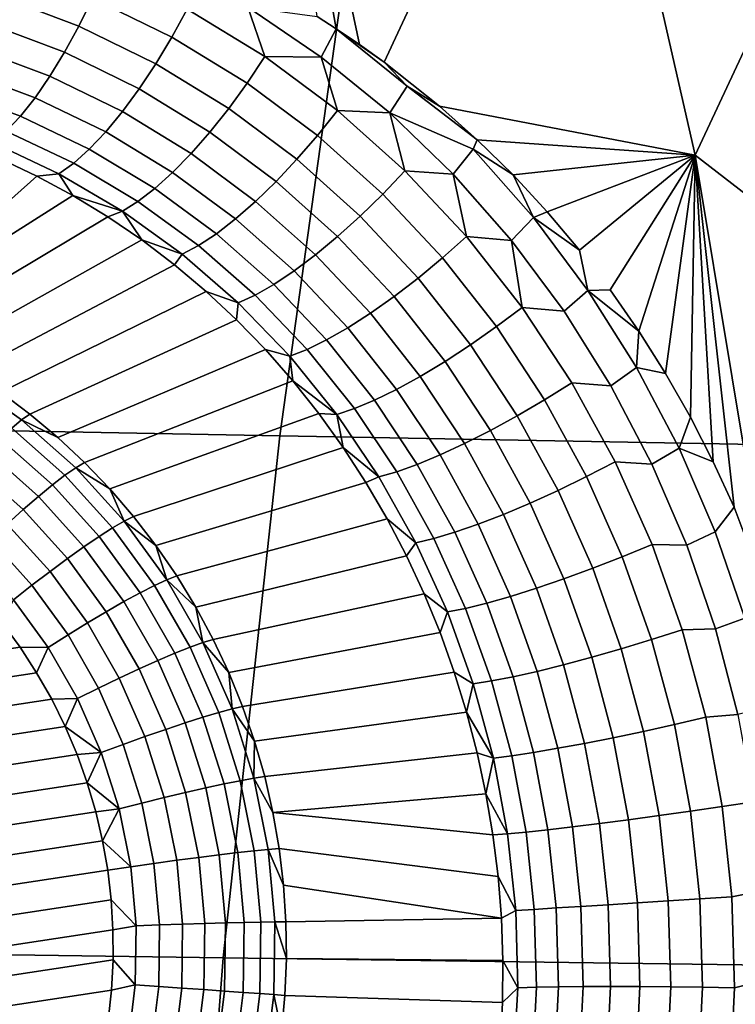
# Model space of a CAD drawing. Header units: metres. Extents: x -240 to 45, y -77 to 27.
# Tile 230 of 656: x -203.202 to -202.318, y 1.89 to 3.107. Entities that reach past the tile are written whole.
import ezdxf

# ---------------------------------------------------------------- set-up
doc = ezdxf.new("R2010")
doc.units = ezdxf.units.M
doc.layers.add('solid_102011X2', color=7, linetype='CONTINUOUS')

msp = doc.modelspace()

# ---------------------------------------------------------------- linework, layer by layer
at = {"layer": 'solid_102011X2'}
for points in [[(-202.782471, 3.076248, 268.937195), (-202.931091, 3.776326, 268.971222), (-202.51123, 3.571074, 268.800934), (-202.752014, 3.054378, 268.925812)], [(-202.811111, 3.095634, 268.947815), (-202.834656, 3.11075, 268.956482), (-202.931091, 3.776326, 268.971222)], [(-202.782471, 3.076248, 268.937195), (-202.811111, 3.095634, 268.947815), (-202.931091, 3.776326, 268.971222)], [(-202.683578, 3.000077, 268.899994), (-202.752014, 3.054378, 268.925812), (-202.51123, 3.571074, 268.800934), (-202.36731, 2.939561, 268.76474)], [(-202.36731, 2.939561, 268.76474), (-202.51123, 3.571074, 268.800934), (-202.147522, 3.409828, 268.631775)], [(-202.36731, 2.939561, 268.76474), (-202.147522, 3.409828, 268.631775), (-201.990646, 2.648225, 268.59259)], [(-202.791519, 3.233463, 324.100494), (-204.359665, 3.27006, 322.50061), (-204.450867, 2.622036, 322.574402), (-202.881073, 2.592692, 324.174042)], [(-201.207489, 3.197414, 325.697235), (-202.791519, 3.233463, 324.100494), (-202.881073, 2.592692, 324.174042), (-201.295349, 2.563785, 325.770569)], [(-203.129364, 3.099111, 269.028961), (-203.229156, 3.136775, 269.06427), (-203.215469, 3.172584, 269.074829), (-203.112473, 3.133685, 269.03894)], [(-203.014221, 3.085489, 269.003296), (-203.112473, 3.133685, 269.03894), (-203.096649, 3.169806, 269.044006), (-202.995239, 3.120129, 269.007812)], [(-203.147049, 3.066693, 269.014221), (-203.24379, 3.103102, 269.049011), (-203.229156, 3.136775, 269.06427), (-203.129364, 3.099111, 269.028961)], [(-203.034164, 3.052423, 268.993805), (-203.129364, 3.099111, 269.028961), (-203.112473, 3.133685, 269.03894), (-203.014221, 3.085489, 269.003296)], [(-202.921341, 3.028633, 268.968384), (-203.014221, 3.085489, 269.003296), (-202.995239, 3.120129, 269.007812), (-202.899384, 3.061528, 268.972443)], [(-202.92038, 3.122407, 268.986725), (-202.899384, 3.061528, 268.972443), (-202.995239, 3.120129, 269.007812)], [(-202.829758, 3.060741, 268.953308), (-202.92038, 3.122407, 268.986725), (-202.834656, 3.11075, 268.956482), (-202.811111, 3.095634, 268.947815)], [(-202.92038, 3.122407, 268.986725), (-202.829758, 3.060741, 268.953308), (-202.899384, 3.061528, 268.972443)], [(-203.165207, 3.036998, 268.994995), (-203.259109, 3.072159, 269.029297), (-203.24379, 3.103102, 269.049011), (-203.147049, 3.066693, 269.014221)], [(-203.054703, 3.02151, 268.979553), (-203.147049, 3.066693, 269.014221), (-203.129364, 3.099111, 269.028961), (-203.034164, 3.052423, 268.993805)], [(-202.745026, 2.991734, 268.921265), (-202.829758, 3.060741, 268.953308), (-202.811111, 3.095634, 268.947815), (-202.723343, 3.024693, 268.915222)], [(-202.782471, 3.076248, 268.937195), (-202.752014, 3.054378, 268.925812), (-202.811111, 3.095634, 268.947815)], [(-202.723343, 3.024693, 268.915222), (-202.811111, 3.095634, 268.947815), (-202.752014, 3.054378, 268.925812)], [(-202.944122, 2.997318, 268.959381), (-203.034164, 3.052423, 268.993805), (-203.014221, 3.085489, 269.003296), (-202.921341, 3.028633, 268.968384)], [(-203.183517, 3.010549, 268.971619), (-203.274841, 3.044488, 269.005493), (-203.259109, 3.072159, 269.029297), (-203.165207, 3.036998, 268.994995)], [(-203.0755, 2.993294, 268.960815), (-203.165207, 3.036998, 268.994995), (-203.147049, 3.066693, 269.014221), (-203.054703, 3.02151, 268.979553)], [(-202.834366, 2.963749, 268.934723), (-202.921341, 3.028633, 268.968384), (-202.899384, 3.061528, 268.972443), (-202.809631, 2.994658, 268.938293)], [(-202.829758, 3.060741, 268.953308), (-202.809631, 2.994658, 268.938293), (-202.899384, 3.061528, 268.972443)], [(-202.829758, 3.060741, 268.953308), (-202.745026, 2.991734, 268.921265), (-202.809631, 2.994658, 268.938293)], [(-202.723343, 3.024693, 268.915222), (-202.752014, 3.054378, 268.925812), (-202.683578, 3.000077, 268.899994)], [(-203.201645, 2.987811, 268.944519), (-203.29071, 3.020576, 268.977966), (-203.274841, 3.044488, 269.005493), (-203.183517, 3.010549, 268.971619)], [(-202.967331, 2.968134, 268.945587), (-203.054703, 3.02151, 268.979553), (-203.034164, 3.052423, 268.993805), (-202.944122, 2.997318, 268.959381)], [(-203.096176, 2.96827, 268.937836), (-203.183517, 3.010549, 268.971619), (-203.165207, 3.036998, 268.994995), (-203.0755, 2.993294, 268.960815)], [(-203.219299, 2.969182, 268.914154), (-203.306442, 3.000843, 268.947266), (-203.29071, 3.020576, 268.977966), (-203.201645, 2.987811, 268.944519)], [(-202.990555, 2.941593, 268.927216), (-203.0755, 2.993294, 268.960815), (-203.054703, 3.02151, 268.979553), (-202.967331, 2.968134, 268.945587)], [(-202.859787, 2.934406, 268.926147), (-202.944122, 2.997318, 268.959381), (-202.921341, 3.028633, 268.968384), (-202.834366, 2.963749, 268.934723)], [(-202.745026, 2.991734, 268.921265), (-202.723343, 3.024693, 268.915222), (-202.6371, 2.958652, 268.882263), (-202.642029, 2.946754, 268.88443)], [(-202.723343, 3.024693, 268.915222), (-202.683578, 3.000077, 268.899994), (-202.6371, 2.958652, 268.882263)], [(-203.116379, 2.946877, 268.911102), (-203.201645, 2.987811, 268.944519), (-203.183517, 3.010549, 268.971619), (-203.096176, 2.96827, 268.937836)], [(-203.013382, 2.918161, 268.904633), (-203.096176, 2.96827, 268.937836), (-203.0755, 2.993294, 268.960815), (-202.990555, 2.941593, 268.927216)], [(-202.885437, 2.907144, 268.91275), (-202.967331, 2.968134, 268.945587), (-202.944122, 2.997318, 268.959381), (-202.859787, 2.934406, 268.926147)], [(-202.753769, 2.891505, 268.90274), (-202.834366, 2.963749, 268.934723), (-202.809631, 2.994658, 268.938293), (-202.72644, 2.920209, 268.905914)], [(-202.745026, 2.991734, 268.921265), (-202.72644, 2.920209, 268.905914), (-202.809631, 2.994658, 268.938293)], [(-202.6371, 2.958652, 268.882263), (-202.683578, 3.000077, 268.899994), (-202.36731, 2.939561, 268.76474)], [(-203.135727, 2.929492, 268.881042), (-203.219299, 2.969182, 268.914154), (-203.201645, 2.987811, 268.944519), (-203.116379, 2.946877, 268.911102)], [(-202.745026, 2.991734, 268.921265), (-202.66655, 2.916001, 268.890991), (-202.72644, 2.920209, 268.905914)], [(-202.642029, 2.946754, 268.88443), (-202.66655, 2.916001, 268.890991), (-202.745026, 2.991734, 268.921265)], [(-203.153915, 2.91642, 268.848206), (-203.23616, 2.95499, 268.881073), (-203.219299, 2.969182, 268.914154), (-203.135727, 2.929492, 268.881042)], [(-203.035416, 2.898249, 268.878204), (-203.116379, 2.946877, 268.911102), (-203.096176, 2.96827, 268.937836), (-203.013382, 2.918161, 268.904633)], [(-202.910873, 2.882443, 268.894745), (-202.990555, 2.941593, 268.927216), (-202.967331, 2.968134, 268.945587), (-202.885437, 2.907144, 268.91275)], [(-202.781601, 2.864327, 268.894562), (-202.859787, 2.934406, 268.926147), (-202.834366, 2.963749, 268.934723), (-202.753769, 2.891505, 268.90274)], [(-202.642029, 2.946754, 268.88443), (-202.6371, 2.958652, 268.882263), (-202.592667, 2.915098, 268.865173)], [(-202.592667, 2.915098, 268.865173), (-202.6371, 2.958652, 268.882263), (-202.36731, 2.939561, 268.76474)], [(-203.23616, 2.95499, 268.881073), (-203.153915, 2.91642, 268.848206), (-203.181107, 2.913436, 268.817902), (-203.226379, 2.934826, 268.836182)], [(-203.056259, 2.882208, 268.848389), (-203.135727, 2.929492, 268.881042), (-203.116379, 2.946877, 268.911102), (-203.035416, 2.898249, 268.878204)], [(-202.642029, 2.946754, 268.88443), (-202.56749, 2.862435, 268.855804), (-202.59465, 2.834141, 268.862885), (-202.66655, 2.916001, 268.890991)], [(-202.642029, 2.946754, 268.88443), (-202.592667, 2.915098, 268.865173), (-202.56749, 2.862435, 268.855804)], [(-203.181107, 2.913436, 268.817902), (-203.383057, 2.733734, 268.067566), (-203.424973, 2.749989, 268.074463), (-203.226379, 2.934826, 268.836182)], [(-202.935623, 2.860735, 268.872467), (-203.013382, 2.918161, 268.904633), (-202.990555, 2.941593, 268.927216), (-202.910873, 2.882443, 268.894745)], [(-202.809464, 2.839154, 268.881531), (-202.885437, 2.907144, 268.91275), (-202.859787, 2.934406, 268.926147), (-202.781601, 2.864327, 268.894562)], [(-202.55043, 2.869597, 268.848877), (-202.592667, 2.915098, 268.865173), (-202.36731, 2.939561, 268.76474)], [(-202.510376, 2.822178, 268.833344), (-202.55043, 2.869597, 268.848877), (-202.36731, 2.939561, 268.76474)], [(-202.500076, 2.772355, 268.829681), (-202.510376, 2.822178, 268.833344), (-202.36731, 2.939561, 268.76474), (-202.472595, 2.773014, 268.818695)], [(-202.437103, 2.722147, 268.804932), (-202.472595, 2.773014, 268.818695), (-202.36731, 2.939561, 268.76474)], [(-202.404007, 2.669746, 268.792114), (-202.437103, 2.722147, 268.804932), (-202.36731, 2.939561, 268.76474)], [(-202.373291, 2.615881, 268.780304), (-202.404007, 2.669746, 268.792114), (-202.36731, 2.939561, 268.76474)], [(-202.345108, 2.560766, 268.769531), (-202.373291, 2.615881, 268.780304), (-202.36731, 2.939561, 268.76474)], [(-202.275848, 2.38922, 268.743927), (-202.36731, 2.939561, 268.76474), (-201.990646, 2.648225, 268.59259), (-202.250366, 2.302304, 268.735107)], [(-202.319443, 2.504485, 268.759888), (-202.345108, 2.560766, 268.769531), (-202.36731, 2.939561, 268.76474)], [(-202.275848, 2.38922, 268.743927), (-202.319443, 2.504485, 268.759888), (-202.36731, 2.939561, 268.76474)], [(-203.075562, 2.870319, 268.815735), (-203.153915, 2.91642, 268.848206), (-203.135727, 2.929492, 268.881042), (-203.056259, 2.882208, 268.848389)], [(-202.679886, 2.812574, 268.872894), (-202.753769, 2.891505, 268.90274), (-202.72644, 2.920209, 268.905914), (-202.650192, 2.838877, 268.875702)], [(-202.66655, 2.916001, 268.890991), (-202.650192, 2.838877, 268.875702), (-202.72644, 2.920209, 268.905914)], [(-203.181107, 2.913436, 268.817902), (-203.13681, 2.889606, 268.799652), (-203.383057, 2.733734, 268.067566)], [(-203.153915, 2.91642, 268.848206), (-203.13681, 2.889606, 268.799652), (-203.181107, 2.913436, 268.817902)], [(-203.075562, 2.870319, 268.815735), (-203.13681, 2.889606, 268.799652), (-203.153915, 2.91642, 268.848206)], [(-202.959274, 2.842403, 268.846283), (-203.035416, 2.898249, 268.878204), (-203.013382, 2.918161, 268.904633), (-202.935623, 2.860735, 268.872467)], [(-202.66655, 2.916001, 268.890991), (-202.59465, 2.834141, 268.862885), (-202.650192, 2.838877, 268.875702)], [(-202.56749, 2.862435, 268.855804), (-202.592667, 2.915098, 268.865173), (-202.55043, 2.869597, 268.848877)], [(-202.9814, 2.827769, 268.81665), (-203.056259, 2.882208, 268.848389), (-203.035416, 2.898249, 268.878204), (-202.959274, 2.842403, 268.846283)], [(-202.836868, 2.816426, 268.863831), (-202.910873, 2.882443, 268.894745), (-202.885437, 2.907144, 268.91275), (-202.809464, 2.839154, 268.881531)], [(-203.093613, 2.863369, 268.781525), (-203.342087, 2.715204, 268.060822), (-203.383057, 2.733734, 268.067566), (-203.13681, 2.889606, 268.799652)], [(-203.075562, 2.870319, 268.815735), (-203.093613, 2.863369, 268.781525), (-203.13681, 2.889606, 268.799652)], [(-202.709915, 2.787732, 268.865082), (-202.781601, 2.864327, 268.894562), (-202.753769, 2.891505, 268.90274), (-202.679886, 2.812574, 268.872894)], [(-203.001617, 2.817088, 268.784149), (-203.075562, 2.870319, 268.815735), (-203.056259, 2.882208, 268.848389), (-202.9814, 2.827769, 268.81665)], [(-202.863327, 2.796544, 268.841797), (-202.935623, 2.860735, 268.872467), (-202.910873, 2.882443, 268.894745), (-202.836868, 2.816426, 268.863831)], [(-203.051651, 2.834824, 268.763641), (-203.30217, 2.694453, 268.054169), (-203.342087, 2.715204, 268.060822), (-203.093613, 2.863369, 268.781525)], [(-203.075562, 2.870319, 268.815735), (-203.051651, 2.834824, 268.763641), (-203.093613, 2.863369, 268.781525)], [(-203.001617, 2.817088, 268.784149), (-203.051651, 2.834824, 268.763641), (-203.075562, 2.870319, 268.815735)], [(-202.888382, 2.779856, 268.815826), (-202.959274, 2.842403, 268.846283), (-202.935623, 2.860735, 268.872467), (-202.863327, 2.796544, 268.841797)], [(-202.739777, 2.764785, 268.852325), (-202.809464, 2.839154, 268.881531), (-202.781601, 2.864327, 268.894562), (-202.709915, 2.787732, 268.865082)], [(-202.56749, 2.862435, 268.855804), (-202.500076, 2.772355, 268.829681), (-202.529633, 2.74675, 268.837219), (-202.59465, 2.834141, 268.862885)], [(-202.56749, 2.862435, 268.855804), (-202.55043, 2.869597, 268.848877), (-202.510376, 2.822178, 268.833344)], [(-202.56749, 2.862435, 268.855804), (-202.510376, 2.822178, 268.833344), (-202.500076, 2.772355, 268.829681)], [(-202.911591, 2.766656, 268.786346), (-202.9814, 2.827769, 268.81665), (-202.959274, 2.842403, 268.846283), (-202.888382, 2.779856, 268.815826)], [(-202.768936, 2.744138, 268.8349), (-202.836868, 2.816426, 268.863831), (-202.809464, 2.839154, 268.881531), (-202.739777, 2.764785, 268.852325)], [(-202.613068, 2.72761, 268.845612), (-202.679886, 2.812574, 268.872894), (-202.650192, 2.838877, 268.875702), (-202.581268, 2.751334, 268.848053)], [(-202.59465, 2.834141, 268.862885), (-202.581268, 2.751334, 268.848053), (-202.650192, 2.838877, 268.875702)], [(-203.011078, 2.804023, 268.746063), (-203.263412, 2.671542, 268.047699), (-203.30217, 2.694453, 268.054169), (-203.051651, 2.834824, 268.763641)], [(-203.001617, 2.817088, 268.784149), (-203.011078, 2.804023, 268.746063), (-203.051651, 2.834824, 268.763641)], [(-202.932526, 2.757175, 268.753906), (-203.001617, 2.817088, 268.784149), (-202.9814, 2.827769, 268.81665), (-202.911591, 2.766656, 268.786346)], [(-202.59465, 2.834141, 268.862885), (-202.529633, 2.74675, 268.837219), (-202.581268, 2.751334, 268.848053)], [(-203.001617, 2.817088, 268.784149), (-202.932526, 2.757175, 268.753906), (-202.971985, 2.771099, 268.728912), (-203.011078, 2.804023, 268.746063)], [(-202.79689, 2.726152, 268.81308), (-202.863327, 2.796544, 268.841797), (-202.836868, 2.816426, 268.863831), (-202.768936, 2.744138, 268.8349)], [(-202.645081, 2.705249, 268.838074), (-202.709915, 2.787732, 268.865082), (-202.679886, 2.812574, 268.872894), (-202.613068, 2.72761, 268.845612)], [(-202.971985, 2.771099, 268.728912), (-203.225952, 2.646537, 268.041382), (-203.263412, 2.671542, 268.047699), (-203.011078, 2.804023, 268.746063)], [(-202.823135, 2.711144, 268.787262), (-202.888382, 2.779856, 268.815826), (-202.863327, 2.796544, 268.841797), (-202.79689, 2.726152, 268.81308)], [(-202.676697, 2.684645, 268.825592), (-202.739777, 2.764785, 268.852325), (-202.709915, 2.787732, 268.865082), (-202.645081, 2.705249, 268.838074)], [(-202.847229, 2.699378, 268.757904), (-202.911591, 2.766656, 268.786346), (-202.888382, 2.779856, 268.815826), (-202.823135, 2.711144, 268.787262)], [(-202.934509, 2.736123, 268.71228), (-203.189896, 2.619513, 268.035278), (-203.225952, 2.646537, 268.041382), (-202.971985, 2.771099, 268.728912)], [(-202.932526, 2.757175, 268.753906), (-202.934509, 2.736123, 268.71228), (-202.971985, 2.771099, 268.728912)], [(-202.868729, 2.691059, 268.725494), (-202.932526, 2.757175, 268.753906), (-202.911591, 2.766656, 268.786346), (-202.847229, 2.699378, 268.757904)], [(-202.707397, 2.66616, 268.80838), (-202.768936, 2.744138, 268.8349), (-202.739777, 2.764785, 268.852325), (-202.676697, 2.684645, 268.825592)], [(-202.500076, 2.772355, 268.829681), (-202.439987, 2.677172, 268.806396), (-202.47171, 2.654466, 268.814362), (-202.529633, 2.74675, 268.837219)], [(-202.500076, 2.772355, 268.829681), (-202.472595, 2.773014, 268.818695), (-202.437103, 2.722147, 268.804932)], [(-202.500076, 2.772355, 268.829681), (-202.437103, 2.722147, 268.804932), (-202.439987, 2.677172, 268.806396)], [(-202.932526, 2.757175, 268.753906), (-202.868729, 2.691059, 268.725494), (-202.898743, 2.699245, 268.69632), (-202.934509, 2.736123, 268.71228)], [(-202.553604, 2.637305, 268.821228), (-202.613068, 2.72761, 268.845612), (-202.581268, 2.751334, 268.848053), (-202.519897, 2.658298, 268.823364)], [(-202.47171, 2.654466, 268.814362), (-202.519897, 2.658298, 268.823364), (-202.581268, 2.751334, 268.848053), (-202.529633, 2.74675, 268.837219)], [(-202.736649, 2.650118, 268.786743), (-202.79689, 2.726152, 268.81308), (-202.768936, 2.744138, 268.8349), (-202.707397, 2.66616, 268.80838)], [(-202.898743, 2.699245, 268.69632), (-203.155319, 2.590549, 268.029388), (-203.189896, 2.619513, 268.035278), (-202.934509, 2.736123, 268.71228)], [(-202.763901, 2.636801, 268.761047), (-202.823135, 2.711144, 268.787262), (-202.79689, 2.726152, 268.81308), (-202.736649, 2.650118, 268.786743)], [(-202.587326, 2.617552, 268.813965), (-202.645081, 2.705249, 268.838074), (-202.613068, 2.72761, 268.845612), (-202.553604, 2.637305, 268.821228)], [(-202.439987, 2.677172, 268.806396), (-202.437103, 2.722147, 268.804932), (-202.404007, 2.669746, 268.792114)], [(-202.788696, 2.626443, 268.73175), (-202.847229, 2.699378, 268.757904), (-202.823135, 2.711144, 268.787262), (-202.763901, 2.636801, 268.761047)], [(-202.620499, 2.599384, 268.801697), (-202.676697, 2.684645, 268.825592), (-202.645081, 2.705249, 268.838074), (-202.587326, 2.617552, 268.813965)], [(-202.864777, 2.66055, 268.681), (-203.12236, 2.559728, 268.023743), (-203.155319, 2.590549, 268.029388), (-202.898743, 2.699245, 268.69632)], [(-202.868729, 2.691059, 268.725494), (-202.864777, 2.66055, 268.681), (-202.898743, 2.699245, 268.69632)], [(-202.810608, 2.619226, 268.699371), (-202.868729, 2.691059, 268.725494), (-202.847229, 2.699378, 268.757904), (-202.788696, 2.626443, 268.73175)], [(-202.810608, 2.619226, 268.699371), (-202.864777, 2.66055, 268.681), (-202.868729, 2.691059, 268.725494)], [(-202.652542, 2.583121, 268.784668), (-202.707397, 2.66616, 268.80838), (-202.676697, 2.684645, 268.825592), (-202.620499, 2.599384, 268.801697)], [(-202.439987, 2.677172, 268.806396), (-202.387482, 2.577513, 268.786194), (-202.421082, 2.557892, 268.794556), (-202.47171, 2.654466, 268.814362)], [(-202.387482, 2.577513, 268.786194), (-202.439987, 2.677172, 268.806396), (-202.404007, 2.669746, 268.792114), (-202.373291, 2.615881, 268.780304)], [(-202.682861, 2.569049, 268.763153), (-202.736649, 2.650118, 268.786743), (-202.707397, 2.66616, 268.80838), (-202.652542, 2.583121, 268.784668)], [(-203.27272, 2.66379, 268.021271), (-203.200027, 2.612353, 268.009003), (-203.21228, 2.602104, 267.984711), (-203.283798, 2.652709, 267.996765)], [(-203.200027, 2.612353, 268.009003), (-203.27272, 2.66379, 268.021271), (-203.225952, 2.646537, 268.041382), (-203.189896, 2.619513, 268.035278)], [(-202.832687, 2.620183, 268.666534), (-203.09111, 2.527143, 268.018341), (-203.12236, 2.559728, 268.023743), (-202.864777, 2.66055, 268.681)], [(-202.810608, 2.619226, 268.699371), (-202.832687, 2.620183, 268.666534), (-202.864777, 2.66055, 268.681)], [(-202.501678, 2.54234, 268.800049), (-202.553604, 2.637305, 268.821228), (-202.519897, 2.658298, 268.823364), (-202.466354, 2.560468, 268.80191)], [(-202.421082, 2.557892, 268.794556), (-202.466354, 2.560468, 268.80191), (-202.519897, 2.658298, 268.823364), (-202.47171, 2.654466, 268.814362)], [(-202.710968, 2.557415, 268.737549), (-202.763901, 2.636801, 268.761047), (-202.736649, 2.650118, 268.786743), (-202.682861, 2.569049, 268.763153)], [(-202.736328, 2.548423, 268.708282), (-202.788696, 2.626443, 268.73175), (-202.763901, 2.636801, 268.761047), (-202.710968, 2.557415, 268.737549)], [(-202.536911, 2.525298, 268.79303), (-202.587326, 2.617552, 268.813965), (-202.553604, 2.637305, 268.821228), (-202.501678, 2.54234, 268.800049)], [(-202.881073, 2.592692, 324.174042), (-204.450867, 2.622036, 322.574402), (-204.521957, 1.969937, 322.631897), (-202.950867, 1.947891, 324.231354)], [(-203.200027, 2.612353, 268.009003), (-203.189896, 2.619513, 268.035278), (-203.155319, 2.590549, 268.029388)], [(-202.802551, 2.578243, 268.652893), (-203.06163, 2.492887, 268.013184), (-203.09111, 2.527143, 268.018341), (-202.832687, 2.620183, 268.666534)], [(-202.810608, 2.619226, 268.699371), (-202.802551, 2.578243, 268.652893), (-202.832687, 2.620183, 268.666534)], [(-202.75853, 2.542232, 268.675903), (-202.810608, 2.619226, 268.699371), (-202.788696, 2.626443, 268.73175), (-202.736328, 2.548423, 268.708282)], [(-202.75853, 2.542232, 268.675903), (-202.802551, 2.578243, 268.652893), (-202.810608, 2.619226, 268.699371)], [(-202.571411, 2.509642, 268.780975), (-202.620499, 2.599384, 268.801697), (-202.587326, 2.617552, 268.813965), (-202.536911, 2.525298, 268.79303)], [(-202.387482, 2.577513, 268.786194), (-202.373291, 2.615881, 268.780304), (-202.345108, 2.560766, 268.769531)], [(-203.200027, 2.612353, 268.009003), (-203.13327, 2.553248, 267.997589), (-203.146606, 2.543955, 267.97348), (-203.21228, 2.602104, 267.984711)], [(-203.13327, 2.553248, 267.997589), (-203.200027, 2.612353, 268.009003), (-203.155319, 2.590549, 268.029388), (-203.12236, 2.559728, 268.023743)], [(-203.21228, 2.602104, 267.984711), (-203.146606, 2.543955, 267.97348), (-203.162079, 2.532053, 267.951904), (-203.226379, 2.588989, 267.962891)], [(-201.295349, 2.563785, 325.770569), (-202.881073, 2.592692, 324.174042), (-202.950867, 1.947891, 324.231354), (-201.363831, 1.926173, 325.827728)], [(-202.604584, 2.495646, 268.764099), (-202.652542, 2.583121, 268.784668), (-202.620499, 2.599384, 268.801697), (-202.571411, 2.509642, 268.780975)], [(-203.226379, 2.588989, 267.962891), (-203.162079, 2.532053, 267.951904), (-203.179352, 2.517793, 267.933319), (-203.242035, 2.573285, 267.944061)], [(-202.635834, 2.483556, 268.742706), (-202.682861, 2.569049, 268.763153), (-202.652542, 2.583121, 268.784668), (-202.604584, 2.495646, 268.764099)], [(-203.242035, 2.573285, 267.944061), (-203.179352, 2.517793, 267.933319), (-203.198074, 2.501477, 267.918182), (-203.258896, 2.555325, 267.928589)], [(-202.774429, 2.534883, 268.640198), (-203.034042, 2.457063, 268.008301), (-203.06163, 2.492887, 268.013184), (-202.802551, 2.578243, 268.652893)], [(-202.75853, 2.542232, 268.675903), (-202.774429, 2.534883, 268.640198), (-202.802551, 2.578243, 268.652893)], [(-202.664612, 2.473584, 268.717163), (-202.710968, 2.557415, 268.737549), (-202.682861, 2.569049, 268.763153), (-202.635834, 2.483556, 268.742706)], [(-202.387482, 2.577513, 268.786194), (-202.342758, 2.473986, 268.769318), (-202.37796, 2.457613, 268.777985), (-202.421082, 2.557892, 268.794556)], [(-202.342758, 2.473986, 268.769318), (-202.387482, 2.577513, 268.786194), (-202.345108, 2.560766, 268.769531), (-202.319443, 2.504485, 268.759888)], [(-203.258896, 2.555325, 267.928589), (-203.198074, 2.501477, 267.918182), (-203.21785, 2.483449, 267.906738), (-203.276611, 2.535488, 267.916809)], [(-203.13327, 2.553248, 267.997589), (-203.12236, 2.559728, 268.023743), (-203.09111, 2.527143, 268.018341)], [(-202.69043, 2.465906, 268.687897), (-202.736328, 2.548423, 268.708282), (-202.710968, 2.557415, 268.737549), (-202.664612, 2.473584, 268.717163)], [(-202.45755, 2.443362, 268.78241), (-202.501678, 2.54234, 268.800049), (-202.466354, 2.560468, 268.80191), (-202.420837, 2.458511, 268.784058)], [(-202.37796, 2.457613, 268.777985), (-202.420837, 2.458511, 268.784058), (-202.466354, 2.560468, 268.80191), (-202.421082, 2.557892, 268.794556)], [(-203.146606, 2.543955, 267.97348), (-203.08754, 2.478945, 267.963196), (-203.104248, 2.468398, 267.941833), (-203.162079, 2.532053, 267.951904)], [(-203.13327, 2.553248, 267.997589), (-203.073227, 2.487168, 267.987152), (-203.08754, 2.478945, 267.963196), (-203.146606, 2.543955, 267.97348)], [(-203.13327, 2.553248, 267.997589), (-203.09111, 2.527143, 268.018341), (-203.073227, 2.487168, 267.987152)], [(-202.71283, 2.460656, 268.655487), (-202.75853, 2.542232, 268.675903), (-202.736328, 2.548423, 268.708282), (-202.69043, 2.465906, 268.687897)], [(-203.162079, 2.532053, 267.951904), (-203.104248, 2.468398, 267.941833), (-203.122986, 2.455752, 267.923523), (-203.179352, 2.517793, 267.933319)], [(-202.748352, 2.490204, 268.628479), (-203.008408, 2.419774, 268.003754), (-203.034042, 2.457063, 268.008301), (-202.774429, 2.534883, 268.640198)], [(-202.75853, 2.542232, 268.675903), (-202.71283, 2.460656, 268.655487), (-202.748352, 2.490204, 268.628479), (-202.774429, 2.534883, 268.640198)], [(-202.494049, 2.429121, 268.775604), (-202.536911, 2.525298, 268.79303), (-202.501678, 2.54234, 268.800049), (-202.45755, 2.443362, 268.78241)], [(-203.073227, 2.487168, 267.987152), (-203.09111, 2.527143, 268.018341), (-203.06163, 2.492887, 268.013184)], [(-202.529648, 2.416036, 268.763702), (-202.571411, 2.509642, 268.780975), (-202.536911, 2.525298, 268.79303), (-202.494049, 2.429121, 268.775604)], [(-203.179352, 2.517793, 267.933319), (-203.122986, 2.455752, 267.923523), (-203.143372, 2.441274, 267.908661), (-203.198074, 2.501477, 267.918182)], [(-202.563766, 2.404339, 268.746948), (-202.604584, 2.495646, 268.764099), (-202.571411, 2.509642, 268.780975), (-202.529648, 2.416036, 268.763702)], [(-203.198074, 2.501477, 267.918182), (-203.143372, 2.441274, 267.908661), (-203.164978, 2.425269, 267.897552), (-203.21785, 2.483449, 267.906738)], [(-202.595764, 2.394234, 268.725647), (-202.635834, 2.483556, 268.742706), (-202.604584, 2.495646, 268.764099), (-202.563766, 2.404339, 268.746948)], [(-202.305954, 2.367215, 268.755951), (-202.342758, 2.473986, 268.769318), (-202.319443, 2.504485, 268.759888), (-202.275848, 2.38922, 268.743927)], [(-203.21785, 2.483449, 267.906738), (-203.164978, 2.425269, 267.897552), (-203.187347, 2.408078, 267.890442), (-203.238235, 2.464092, 267.899292)], [(-203.073227, 2.487168, 267.987152), (-203.020615, 2.414888, 267.977814), (-203.035767, 2.407834, 267.95401), (-203.08754, 2.478945, 267.963196)], [(-203.073227, 2.487168, 267.987152), (-203.06163, 2.492887, 268.013184), (-203.034042, 2.457063, 268.008301)], [(-203.073227, 2.487168, 267.987152), (-203.034042, 2.457063, 268.008301), (-203.020615, 2.414888, 267.977814)], [(-202.72438, 2.444341, 268.617828), (-202.984818, 2.381131, 267.999481), (-203.008408, 2.419774, 268.003754), (-202.748352, 2.490204, 268.628479)], [(-202.71283, 2.460656, 268.655487), (-202.72438, 2.444341, 268.617828), (-202.748352, 2.490204, 268.628479)], [(-202.625122, 2.385899, 268.700165), (-202.664612, 2.473584, 268.717163), (-202.635834, 2.483556, 268.742706), (-202.595764, 2.394234, 268.725647)], [(-203.08754, 2.478945, 267.963196), (-203.035767, 2.407834, 267.95401), (-203.053558, 2.398771, 267.932831), (-203.104248, 2.468398, 267.941833)], [(-202.651291, 2.37948, 268.670929), (-202.69043, 2.465906, 268.687897), (-202.664612, 2.473584, 268.717163), (-202.625122, 2.385899, 268.700165)], [(-202.342758, 2.473986, 268.769318), (-202.305954, 2.367215, 268.755951), (-202.342453, 2.354225, 268.764893), (-202.37796, 2.457613, 268.777985)], [(-203.238235, 2.464092, 267.899292), (-203.187347, 2.408078, 267.890442), (-203.209991, 2.390062, 267.887451), (-203.258835, 2.443816, 267.895966)], [(-203.104248, 2.468398, 267.941833), (-203.053558, 2.398771, 267.932831), (-203.073578, 2.387891, 267.914764), (-203.122986, 2.455752, 267.923523)], [(-202.71283, 2.460656, 268.655487), (-202.673813, 2.37509, 268.638458), (-202.702545, 2.397398, 268.608246), (-202.72438, 2.444341, 268.617828)], [(-202.673813, 2.37509, 268.638458), (-202.71283, 2.460656, 268.655487), (-202.69043, 2.465906, 268.687897), (-202.651291, 2.37948, 268.670929)], [(-202.421341, 2.341027, 268.768524), (-202.45755, 2.443362, 268.78241), (-202.420837, 2.458511, 268.784058), (-202.383499, 2.353102, 268.769958)], [(-202.342453, 2.354225, 268.764893), (-202.383499, 2.353102, 268.769958), (-202.420837, 2.458511, 268.784058), (-202.37796, 2.457613, 268.777985)], [(-203.122986, 2.455752, 267.923523), (-203.073578, 2.387891, 267.914764), (-203.095444, 2.375422, 267.900177), (-203.143372, 2.441274, 267.908661)], [(-203.020615, 2.414888, 267.977814), (-203.034042, 2.457063, 268.008301), (-203.008408, 2.419774, 268.003754)], [(-203.143372, 2.441274, 267.908661), (-203.095444, 2.375422, 267.900177), (-203.118652, 2.361631, 267.889343), (-203.164978, 2.425269, 267.897552)], [(-202.702545, 2.397398, 268.608246), (-202.963318, 2.341247, 267.995514), (-202.984818, 2.381131, 267.999481), (-202.72438, 2.444341, 268.617828)], [(-202.458862, 2.329659, 268.761871), (-202.494049, 2.429121, 268.775604), (-202.45755, 2.443362, 268.78241), (-202.421341, 2.341027, 268.768524)], [(-203.164978, 2.425269, 267.897552), (-203.118652, 2.361631, 267.889343), (-203.142746, 2.346807, 267.882538), (-203.187347, 2.408078, 267.890442)], [(-202.495377, 2.319196, 268.750122), (-202.529648, 2.416036, 268.763702), (-202.494049, 2.429121, 268.775604), (-202.458862, 2.329659, 268.761871)], [(-203.020615, 2.414888, 267.977814), (-202.976044, 2.337255, 267.969696), (-202.991913, 2.331458, 267.946014), (-203.035767, 2.407834, 267.95401)], [(-203.020615, 2.414888, 267.977814), (-203.008408, 2.419774, 268.003754), (-202.984818, 2.381131, 267.999481)], [(-203.020615, 2.414888, 267.977814), (-202.984818, 2.381131, 267.999481), (-202.976044, 2.337255, 267.969696)], [(-202.530243, 2.309822, 268.73349), (-202.563766, 2.404339, 268.746948), (-202.529648, 2.416036, 268.763702), (-202.495377, 2.319196, 268.750122)], [(-203.187347, 2.408078, 267.890442), (-203.142746, 2.346807, 267.882538), (-203.167191, 2.331265, 267.879883), (-203.209991, 2.390062, 267.887451)], [(-203.053558, 2.398771, 267.932831), (-203.010605, 2.323988, 267.925018), (-203.031738, 2.315003, 267.907135), (-203.073578, 2.387891, 267.914764)], [(-203.035767, 2.407834, 267.95401), (-202.991913, 2.331458, 267.946014), (-203.010605, 2.323988, 267.925018), (-203.053558, 2.398771, 267.932831)], [(-202.682861, 2.349495, 268.599792), (-202.944, 2.300239, 267.991913), (-202.963318, 2.341247, 267.995514), (-202.702545, 2.397398, 268.608246)], [(-202.673813, 2.37509, 268.638458), (-202.682861, 2.349495, 268.599792), (-202.702545, 2.397398, 268.608246)], [(-202.562866, 2.301703, 268.71225), (-202.595764, 2.394234, 268.725647), (-202.563766, 2.404339, 268.746948), (-202.530243, 2.309822, 268.73349)], [(-203.209991, 2.390062, 267.887451), (-203.167191, 2.331265, 267.879883), (-203.201965, 2.331393, 267.883301), (-203.224228, 2.361666, 267.887238)], [(-203.073578, 2.387891, 267.914764), (-203.031738, 2.315003, 267.907135), (-203.054825, 2.304694, 267.892761), (-203.095444, 2.375422, 267.900177)], [(-202.61911, 2.289773, 268.657593), (-202.651291, 2.37948, 268.670929), (-202.625122, 2.385899, 268.700165), (-202.592667, 2.294981, 268.686798)], [(-202.592667, 2.294981, 268.686798), (-202.625122, 2.385899, 268.700165), (-202.595764, 2.394234, 268.725647), (-202.562866, 2.301703, 268.71225)], [(-203.095444, 2.375422, 267.900177), (-203.054825, 2.304694, 267.892761), (-203.079407, 2.293279, 267.882172), (-203.118652, 2.361631, 267.889343)], [(-202.976044, 2.337255, 267.969696), (-202.984818, 2.381131, 267.999481), (-202.963318, 2.341247, 267.995514)], [(-202.673813, 2.37509, 268.638458), (-202.641739, 2.286172, 268.625092), (-202.665359, 2.30074, 268.592499), (-202.682861, 2.349495, 268.599792)], [(-202.641739, 2.286172, 268.625092), (-202.673813, 2.37509, 268.638458), (-202.651291, 2.37948, 268.670929), (-202.61911, 2.289773, 268.657593)], [(-204.319443, 2.195208, 268.059631), (-203.224228, 2.361666, 267.887238), (-203.201965, 2.331393, 267.883301), (-204.332077, 2.159634, 268.061157)], [(-203.118652, 2.361631, 267.889343), (-203.079407, 2.293279, 267.882172), (-203.10495, 2.280999, 267.875641), (-203.142746, 2.346807, 267.882538)], [(-202.305954, 2.367215, 268.755951), (-202.277206, 2.257785, 268.746246), (-202.314713, 2.248286, 268.755402), (-202.342453, 2.354225, 268.764893)], [(-202.665359, 2.30074, 268.592499), (-202.926895, 2.258228, 267.988617), (-202.944, 2.300239, 267.991913), (-202.682861, 2.349495, 268.599792)], [(-202.393219, 2.23596, 268.758514), (-202.421341, 2.341027, 268.768524), (-202.383499, 2.353102, 268.769958), (-202.354492, 2.244884, 268.759796)], [(-202.314713, 2.248286, 268.755402), (-202.354492, 2.244884, 268.759796), (-202.383499, 2.353102, 268.769958), (-202.342453, 2.354225, 268.764893)], [(-203.142746, 2.346807, 267.882538), (-203.10495, 2.280999, 267.875641), (-203.130936, 2.268114, 267.87326), (-203.167191, 2.331265, 267.879883)], [(-202.976044, 2.337255, 267.969696), (-202.940018, 2.255179, 267.96286), (-202.956482, 2.25071, 267.939301), (-202.991913, 2.331458, 267.946014)], [(-202.976044, 2.337255, 267.969696), (-202.963318, 2.341247, 267.995514), (-202.944, 2.300239, 267.991913)], [(-202.976044, 2.337255, 267.969696), (-202.944, 2.300239, 267.991913), (-202.940018, 2.255179, 267.96286)], [(-202.431519, 2.227524, 268.752014), (-202.458862, 2.329659, 268.761871), (-202.421341, 2.341027, 268.768524), (-202.393219, 2.23596, 268.758514)], [(-204.332077, 2.159634, 268.061157), (-203.201965, 2.331393, 267.883301), (-203.181519, 2.29989, 267.879639), (-204.342636, 2.123421, 268.062378)], [(-203.167191, 2.331265, 267.879883), (-203.181519, 2.29989, 267.879639), (-203.201965, 2.331393, 267.883301)], [(-203.167191, 2.331265, 267.879883), (-203.130936, 2.268114, 267.87326), (-203.162888, 2.267181, 267.876221), (-203.181519, 2.29989, 267.879639)], [(-203.010605, 2.323988, 267.925018), (-202.975922, 2.244925, 267.918457), (-202.99791, 2.237945, 267.900726), (-203.031738, 2.315003, 267.907135)], [(-202.991913, 2.331458, 267.946014), (-202.956482, 2.25071, 267.939301), (-202.975922, 2.244925, 267.918457), (-203.010605, 2.323988, 267.925018)], [(-202.468735, 2.219725, 268.740387), (-202.495377, 2.319196, 268.750122), (-202.458862, 2.329659, 268.761871), (-202.431519, 2.227524, 268.752014)], [(-203.031738, 2.315003, 267.907135), (-202.99791, 2.237945, 267.900726), (-203.022018, 2.229919, 267.886536), (-203.054825, 2.304694, 267.892761)], [(-202.504196, 2.212699, 268.723877), (-202.530243, 2.309822, 268.73349), (-202.495377, 2.319196, 268.750122), (-202.468735, 2.219725, 268.740387)], [(-204.342636, 2.123421, 268.062378), (-203.181519, 2.29989, 267.879639), (-203.162888, 2.267181, 267.876221), (-204.351089, 2.086599, 268.063232)], [(-203.054825, 2.304694, 267.892761), (-203.022018, 2.229919, 267.886536), (-203.047699, 2.221016, 267.87619), (-203.079407, 2.293279, 267.882172)], [(-202.940018, 2.255179, 267.96286), (-202.944, 2.300239, 267.991913), (-202.926895, 2.258228, 267.988617)], [(-202.650055, 2.251253, 268.586395), (-202.912064, 2.215336, 267.985687), (-202.926895, 2.258228, 267.988617), (-202.665359, 2.30074, 268.592499)], [(-202.641739, 2.286172, 268.625092), (-202.650055, 2.251253, 268.586395), (-202.665359, 2.30074, 268.592499)], [(-202.567444, 2.201443, 268.677307), (-202.592667, 2.294981, 268.686798), (-202.562866, 2.301703, 268.71225), (-202.537292, 2.206569, 268.702728)], [(-202.537292, 2.206569, 268.702728), (-202.562866, 2.301703, 268.71225), (-202.530243, 2.309822, 268.73349), (-202.504196, 2.212699, 268.723877)], [(-203.079407, 2.293279, 267.882172), (-203.047699, 2.221016, 267.87619), (-203.074417, 2.211425, 267.869873), (-203.10495, 2.280999, 267.875641)], [(-202.616852, 2.194546, 268.615601), (-202.641739, 2.286172, 268.625092), (-202.61911, 2.289773, 268.657593), (-202.594131, 2.197412, 268.648102)], [(-202.594131, 2.197412, 268.648102), (-202.61911, 2.289773, 268.657593), (-202.592667, 2.294981, 268.686798), (-202.567444, 2.201443, 268.677307)], [(-203.10495, 2.280999, 267.875641), (-203.074417, 2.211425, 267.869873), (-203.101624, 2.201348, 267.867706), (-203.130936, 2.268114, 267.87326)], [(-202.616852, 2.194546, 268.615601), (-202.650055, 2.251253, 268.586395), (-202.641739, 2.286172, 268.625092)], [(-204.351089, 2.086599, 268.063232), (-203.162888, 2.267181, 267.876221), (-203.14624, 2.233539, 267.873138), (-204.357391, 2.04947, 268.063751)], [(-203.130936, 2.268114, 267.87326), (-203.14624, 2.233539, 267.873138), (-203.162888, 2.267181, 267.876221)], [(-203.130936, 2.268114, 267.87326), (-203.101624, 2.201348, 267.867706), (-203.14624, 2.233539, 267.873138)], [(-202.940018, 2.255179, 267.96286), (-202.912979, 2.169624, 267.957428), (-202.929886, 2.166539, 267.93396), (-202.956482, 2.25071, 267.939301)], [(-202.940018, 2.255179, 267.96286), (-202.926895, 2.258228, 267.988617), (-202.912064, 2.215336, 267.985687)], [(-202.940018, 2.255179, 267.96286), (-202.912064, 2.215336, 267.985687), (-202.912979, 2.169624, 267.957428)], [(-202.636963, 2.201144, 268.581482), (-202.899551, 2.17169, 267.983124), (-202.912064, 2.215336, 267.985687), (-202.650055, 2.251253, 268.586395)], [(-202.616852, 2.194546, 268.615601), (-202.636963, 2.201144, 268.581482), (-202.650055, 2.251253, 268.586395)], [(-202.975922, 2.244925, 267.918457), (-202.949875, 2.16251, 267.913208), (-202.972534, 2.15762, 267.89563), (-202.99791, 2.237945, 267.900726)], [(-202.956482, 2.25071, 267.939301), (-202.929886, 2.166539, 267.93396), (-202.949875, 2.16251, 267.913208), (-202.975922, 2.244925, 267.918457)], [(-202.354492, 2.244884, 268.759796), (-202.333969, 2.13455, 268.753723), (-202.373291, 2.128837, 268.752563), (-202.393219, 2.23596, 268.758514)], [(-202.314713, 2.248286, 268.755402), (-202.294861, 2.140422, 268.749603), (-202.333969, 2.13455, 268.753723), (-202.354492, 2.244884, 268.759796)], [(-204.357391, 2.04947, 268.063751), (-203.14624, 2.233539, 267.873138), (-203.131561, 2.199003, 267.870331), (-204.361542, 2.012075, 268.063904)], [(-203.101624, 2.201348, 267.867706), (-203.131561, 2.199003, 267.870331), (-203.14624, 2.233539, 267.873138)], [(-203.022018, 2.229919, 267.886536), (-202.997375, 2.151973, 267.881592), (-203.023895, 2.145689, 267.871399), (-203.047699, 2.221016, 267.87619)], [(-202.99791, 2.237945, 267.900726), (-202.972534, 2.15762, 267.89563), (-202.997375, 2.151973, 267.881592), (-203.022018, 2.229919, 267.886536)], [(-202.431519, 2.227524, 268.752014), (-202.412155, 2.123383, 268.746185), (-202.44986, 2.118283, 268.73468), (-202.468735, 2.219725, 268.740387)], [(-202.393219, 2.23596, 268.758514), (-202.373291, 2.128837, 268.752563), (-202.412155, 2.123383, 268.746185), (-202.431519, 2.227524, 268.752014)], [(-203.047699, 2.221016, 267.87619), (-203.023895, 2.145689, 267.871399), (-203.051498, 2.138901, 267.865265), (-203.074417, 2.211425, 267.869873)], [(-202.912979, 2.169624, 267.957428), (-202.912064, 2.215336, 267.985687), (-202.899551, 2.17169, 267.983124)], [(-202.468735, 2.219725, 268.740387), (-202.44986, 2.118283, 268.73468), (-202.485764, 2.113626, 268.718231), (-202.504196, 2.212699, 268.723877)], [(-203.074417, 2.211425, 267.869873), (-203.051498, 2.138901, 267.865265), (-203.079636, 2.131752, 267.863281), (-203.101624, 2.201348, 267.867706)], [(-202.537292, 2.206569, 268.702728), (-202.519211, 2.109496, 268.697144), (-202.549637, 2.105964, 268.671814), (-202.567444, 2.201443, 268.677307)], [(-202.504196, 2.212699, 268.723877), (-202.485764, 2.113626, 268.718231), (-202.519211, 2.109496, 268.697144), (-202.537292, 2.206569, 268.702728)], [(-204.361542, 2.012075, 268.063904), (-203.131561, 2.199003, 267.870331), (-203.118973, 2.163848, 267.867859), (-204.363525, 1.974702, 268.063751)], [(-203.101624, 2.201348, 267.867706), (-203.118973, 2.163848, 267.867859), (-203.131561, 2.199003, 267.870331)], [(-203.101624, 2.201348, 267.867706), (-203.079636, 2.131752, 267.863281), (-203.118973, 2.163848, 267.867859)], [(-202.626114, 2.150539, 268.577789), (-202.889389, 2.127419, 267.980927), (-202.899551, 2.17169, 267.983124), (-202.636963, 2.201144, 268.581482)], [(-202.616852, 2.194546, 268.615601), (-202.626114, 2.150539, 268.577789), (-202.636963, 2.201144, 268.581482)], [(-202.616852, 2.194546, 268.615601), (-202.599319, 2.100932, 268.610168), (-202.626114, 2.150539, 268.577789)], [(-202.594131, 2.197412, 268.648102), (-202.576492, 2.103092, 268.642639), (-202.599319, 2.100932, 268.610168), (-202.616852, 2.194546, 268.615601)], [(-202.567444, 2.201443, 268.677307), (-202.549637, 2.105964, 268.671814), (-202.576492, 2.103092, 268.642639), (-202.594131, 2.197412, 268.648102)], [(-202.929886, 2.166539, 267.93396), (-202.91243, 2.079931, 267.930054), (-202.932785, 2.077708, 267.909363), (-202.949875, 2.16251, 267.913208)], [(-202.912979, 2.169624, 267.957428), (-202.895248, 2.081591, 267.953461), (-202.91243, 2.079931, 267.930054), (-202.929886, 2.166539, 267.93396)], [(-202.912979, 2.169624, 267.957428), (-202.899551, 2.17169, 267.983124), (-202.889389, 2.127419, 267.980927)], [(-202.895248, 2.081591, 267.953461), (-202.912979, 2.169624, 267.957428), (-202.889389, 2.127419, 267.980927), (-202.881607, 2.082651, 267.979095)], [(-204.363525, 1.974702, 268.063751), (-203.118973, 2.163848, 267.867859), (-203.108429, 2.128138, 267.865723), (-204.363388, 1.937411, 268.063232)], [(-203.079636, 2.131752, 267.863281), (-203.108429, 2.128138, 267.865723), (-203.118973, 2.163848, 267.867859)], [(-202.972534, 2.15762, 267.89563), (-202.955887, 2.074968, 267.891876), (-202.981216, 2.07177, 267.87796), (-202.997375, 2.151973, 267.881592)], [(-202.949875, 2.16251, 267.913208), (-202.932785, 2.077708, 267.909363), (-202.955887, 2.074968, 267.891876), (-202.972534, 2.15762, 267.89563)], [(-203.023895, 2.145689, 267.871399), (-203.00827, 2.068181, 267.867889), (-203.036469, 2.064277, 267.861877), (-203.051498, 2.138901, 267.865265)], [(-202.997375, 2.151973, 267.881592), (-202.981216, 2.07177, 267.87796), (-203.00827, 2.068181, 267.867889), (-203.023895, 2.145689, 267.871399)], [(-202.626114, 2.150539, 268.577789), (-202.617508, 2.099534, 268.575348), (-202.889389, 2.127419, 267.980927)], [(-202.599319, 2.100932, 268.610168), (-202.617508, 2.099534, 268.575348), (-202.626114, 2.150539, 268.577789)], [(-203.079636, 2.131752, 267.863281), (-203.100006, 2.092176, 267.863922), (-203.108429, 2.128138, 267.865723)], [(-203.079636, 2.131752, 267.863281), (-203.065216, 2.06014, 267.860046), (-203.100006, 2.092176, 267.863922)], [(-203.051498, 2.138901, 267.865265), (-203.036469, 2.064277, 267.861877), (-203.065216, 2.06014, 267.860046), (-203.079636, 2.131752, 267.863281)], [(-202.361679, 2.020411, 268.750702), (-202.373291, 2.128837, 268.752563), (-202.333969, 2.13455, 268.753723), (-202.322006, 2.022876, 268.75174)], [(-202.322006, 2.022876, 268.75174), (-202.333969, 2.13455, 268.753723), (-202.294861, 2.140422, 268.749603), (-202.282944, 2.030842, 268.747528)], [(-204.363388, 1.937411, 268.063232), (-203.108429, 2.128138, 267.865723), (-203.100006, 2.092176, 267.863922), (-204.36116, 1.900502, 268.062378)], [(-202.889389, 2.127419, 267.980927), (-202.617508, 2.099534, 268.575348), (-202.611145, 2.0482, 268.574097), (-202.881607, 2.082651, 267.979095)], [(-202.475021, 2.013337, 268.716644), (-202.485764, 2.113626, 268.718231), (-202.44986, 2.118283, 268.73468), (-202.438858, 2.0156, 268.733002)], [(-202.438858, 2.0156, 268.733002), (-202.44986, 2.118283, 268.73468), (-202.412155, 2.123383, 268.746185), (-202.400848, 2.017972, 268.744415)], [(-202.400848, 2.017972, 268.744415), (-202.412155, 2.123383, 268.746185), (-202.373291, 2.128837, 268.752563), (-202.361679, 2.020411, 268.750702)], [(-202.566345, 2.007588, 268.641235), (-202.576492, 2.103092, 268.642639), (-202.549637, 2.105964, 268.671814), (-202.539337, 2.009296, 268.670349)], [(-202.539337, 2.009296, 268.670349), (-202.549637, 2.105964, 268.671814), (-202.519211, 2.109496, 268.697144), (-202.508713, 2.011223, 268.695618)], [(-202.508713, 2.011223, 268.695618), (-202.519211, 2.109496, 268.697144), (-202.485764, 2.113626, 268.718231), (-202.475021, 2.013337, 268.716644)], [(-202.599319, 2.100932, 268.610168), (-202.589279, 2.00613, 268.608795), (-202.611145, 2.0482, 268.574097), (-202.617508, 2.099534, 268.575348)], [(-202.589279, 2.00613, 268.608795), (-202.599319, 2.100932, 268.610168), (-202.576492, 2.103092, 268.642639), (-202.566345, 2.007588, 268.641235)], [(-204.356842, 1.863905, 268.061218), (-204.36116, 1.900502, 268.062378), (-203.100006, 2.092176, 267.863922), (-203.093658, 2.055893, 267.862427)], [(-203.065216, 2.06014, 267.860046), (-203.093658, 2.055893, 267.862427), (-203.100006, 2.092176, 267.863922)], [(-202.904343, 1.991901, 267.927582), (-202.91243, 2.079931, 267.930054), (-202.895248, 2.081591, 267.953461), (-202.887024, 1.992113, 267.950958)], [(-202.895248, 2.081591, 267.953461), (-202.881607, 2.082651, 267.979095), (-202.876236, 2.037517, 267.977631)], [(-202.887024, 1.992113, 267.950958), (-202.895248, 2.081591, 267.953461), (-202.876236, 2.037517, 267.977631), (-202.873291, 1.992149, 267.976593)], [(-202.60701, 1.996515, 268.574066), (-202.876236, 2.037517, 267.977631), (-202.881607, 2.082651, 267.979095), (-202.611145, 2.0482, 268.574097)], [(-203.001038, 1.9894, 267.865692), (-203.00827, 2.068181, 267.867889), (-202.981216, 2.07177, 267.87796), (-202.973724, 1.99025, 267.875702)], [(-202.973724, 1.99025, 267.875702), (-202.981216, 2.07177, 267.87796), (-202.955887, 2.074968, 267.891876), (-202.948166, 1.99096, 267.889557)], [(-202.948166, 1.99096, 267.889557), (-202.955887, 2.074968, 267.891876), (-202.932785, 2.077708, 267.909363), (-202.924866, 1.991514, 267.906982)], [(-202.924866, 1.991514, 267.906982), (-202.932785, 2.077708, 267.909363), (-202.91243, 2.079931, 267.930054), (-202.904343, 1.991901, 267.927582)], [(-203.065216, 2.06014, 267.860046), (-203.058517, 1.987353, 267.858032), (-203.08934, 2.019296, 267.861237), (-203.093658, 2.055893, 267.862427)], [(-203.058517, 1.987353, 267.858032), (-203.065216, 2.06014, 267.860046), (-203.036469, 2.064277, 267.861877), (-203.029495, 1.988428, 267.859772)], [(-203.029495, 1.988428, 267.859772), (-203.036469, 2.064277, 267.861877), (-203.00827, 2.068181, 267.867889), (-203.001038, 1.9894, 267.865692)], [(-204.35051, 1.827622, 268.059723), (-204.356842, 1.863905, 268.061218), (-203.093658, 2.055893, 267.862427), (-203.08934, 2.019296, 267.861237)], [(-202.589279, 2.00613, 268.608795), (-202.60701, 1.996515, 268.574066), (-202.611145, 2.0482, 268.574097)], [(-202.60701, 1.996515, 268.574066), (-202.873291, 1.992149, 267.976593), (-202.876236, 2.037517, 267.977631)], [(-202.397705, 1.911864, 268.746674), (-202.400848, 2.017972, 268.744415), (-202.361679, 2.020411, 268.750702), (-202.358429, 1.911263, 268.752899)], [(-202.358429, 1.911263, 268.752899), (-202.361679, 2.020411, 268.750702), (-202.322006, 2.022876, 268.75174), (-202.318695, 1.910455, 268.753876)], [(-202.318695, 1.910455, 268.753876), (-202.322006, 2.022876, 268.75174), (-202.282944, 2.030842, 268.747528), (-202.279114, 1.920531, 268.749207)], [(-203.087128, 1.982387, 267.860413), (-204.342072, 1.79166, 268.057922), (-204.35051, 1.827622, 268.059723), (-203.08934, 2.019296, 267.861237)], [(-203.058517, 1.987353, 267.858032), (-203.087128, 1.982387, 267.860413), (-203.08934, 2.019296, 267.861237)], [(-202.586792, 1.910802, 268.611481), (-202.589279, 2.00613, 268.608795), (-202.566345, 2.007588, 268.641235), (-202.563736, 1.911529, 268.64386)], [(-202.563736, 1.911529, 268.64386), (-202.566345, 2.007588, 268.641235), (-202.539337, 2.009296, 268.670349), (-202.536606, 1.912044, 268.672913)], [(-202.536606, 1.912044, 268.672913), (-202.539337, 2.009296, 268.670349), (-202.508713, 2.011223, 268.695618), (-202.505875, 1.912338, 268.69812)], [(-202.505875, 1.912338, 268.69812), (-202.508713, 2.011223, 268.695618), (-202.475021, 2.013337, 268.716644), (-202.472061, 1.912406, 268.719055)], [(-202.472061, 1.912406, 268.719055), (-202.475021, 2.013337, 268.716644), (-202.438858, 2.0156, 268.733002), (-202.435806, 1.912247, 268.735352)], [(-202.435806, 1.912247, 268.735352), (-202.438858, 2.0156, 268.733002), (-202.400848, 2.017972, 268.744415), (-202.397705, 1.911864, 268.746674)], [(-202.60701, 1.996515, 268.574066), (-202.605164, 1.94457, 268.575256), (-202.872772, 1.94668, 267.975891), (-202.873291, 1.992149, 267.976593)], [(-202.589279, 2.00613, 268.608795), (-202.586792, 1.910802, 268.611481), (-202.605164, 1.94457, 268.575256), (-202.60701, 1.996515, 268.574066)], [(-203.058517, 1.987353, 267.858032), (-203.059647, 1.914244, 267.857239), (-203.086975, 1.945096, 267.859894), (-203.087128, 1.982387, 267.860413)], [(-203.029495, 1.988428, 267.859772), (-203.03067, 1.912243, 267.858948), (-203.059647, 1.914244, 267.857239), (-203.058517, 1.987353, 267.858032)], [(-203.001038, 1.9894, 267.865692), (-203.002243, 1.910271, 267.864838), (-203.03067, 1.912243, 267.858948), (-203.029495, 1.988428, 267.859772)], [(-202.973724, 1.99025, 267.875702), (-202.974991, 1.90837, 267.874817), (-203.002243, 1.910271, 267.864838), (-203.001038, 1.9894, 267.865692)], [(-202.948166, 1.99096, 267.889557), (-202.949448, 1.90658, 267.888641), (-202.974991, 1.90837, 267.874817), (-202.973724, 1.99025, 267.875702)], [(-202.924866, 1.991514, 267.906982), (-202.926193, 1.904939, 267.906036), (-202.949448, 1.90658, 267.888641), (-202.948166, 1.99096, 267.889557)], [(-202.904343, 1.991901, 267.927582), (-202.905701, 1.903482, 267.926636), (-202.926193, 1.904939, 267.906036), (-202.924866, 1.991514, 267.906982)], [(-202.887024, 1.992113, 267.950958), (-202.888397, 1.902239, 267.950012), (-202.905701, 1.903482, 267.926636), (-202.904343, 1.991901, 267.927582)], [(-202.888397, 1.902239, 267.950012), (-202.887024, 1.992113, 267.950958), (-202.872772, 1.94668, 267.975891), (-202.87468, 1.901244, 267.975616)], [(-202.887024, 1.992113, 267.950958), (-202.873291, 1.992149, 267.976593), (-202.872772, 1.94668, 267.975891)], [(-203.086975, 1.945096, 267.859894), (-204.331543, 1.75595, 268.055756), (-204.342072, 1.79166, 268.057922), (-203.087128, 1.982387, 267.860413)], [(-202.950867, 1.947891, 324.231354), (-204.521957, 1.969937, 322.631897), (-204.5728, 1.314775, 322.673035), (-203.000778, 1.300062, 324.272339)], [(-201.363831, 1.926173, 325.827728), (-202.950867, 1.947891, 324.231354), (-203.000778, 1.300062, 324.272339), (-201.412796, 1.285566, 325.868591)], [(-202.605164, 1.94457, 268.575256), (-202.605591, 1.892497, 268.577667), (-202.87468, 1.901244, 267.975616), (-202.872772, 1.94668, 267.975891)], [(-203.088974, 1.907723, 267.859711), (-204.318939, 1.720795, 268.053284), (-204.331543, 1.75595, 268.055756), (-203.086975, 1.945096, 267.859894)], [(-203.059647, 1.914244, 267.857239), (-203.088974, 1.907723, 267.859711), (-203.086975, 1.945096, 267.859894)], [(-202.586792, 1.910802, 268.611481), (-202.605591, 1.892497, 268.577667), (-202.605164, 1.94457, 268.575256)], [(-203.059647, 1.914244, 267.857239), (-203.068558, 1.841669, 267.857697), (-203.093124, 1.870328, 267.859894), (-203.088974, 1.907723, 267.859711)], [(-203.03067, 1.912243, 267.858948), (-203.039963, 1.836615, 267.859436), (-203.068558, 1.841669, 267.857697), (-203.059647, 1.914244, 267.857239)], [(-203.002243, 1.910271, 267.864838), (-203.011902, 1.831721, 267.865356), (-203.039963, 1.836615, 267.859436), (-203.03067, 1.912243, 267.858948)], [(-202.974991, 1.90837, 267.874817), (-202.98497, 1.827089, 267.875336), (-203.011902, 1.831721, 267.865356), (-203.002243, 1.910271, 267.864838)], [(-202.586792, 1.910802, 268.611481), (-202.591934, 1.815738, 268.618134), (-202.608322, 1.840413, 268.581299), (-202.605591, 1.892497, 268.577667)], [(-202.591934, 1.815738, 268.618134), (-202.586792, 1.910802, 268.611481), (-202.563736, 1.911529, 268.64386), (-202.568756, 1.815678, 268.650452)], [(-202.568756, 1.815678, 268.650452), (-202.563736, 1.911529, 268.64386), (-202.536606, 1.912044, 268.672913), (-202.541534, 1.81495, 268.679413)], [(-202.541534, 1.81495, 268.679413), (-202.536606, 1.912044, 268.672913), (-202.505875, 1.912338, 268.69812), (-202.510773, 1.813567, 268.704559)], [(-202.510773, 1.813567, 268.704559), (-202.505875, 1.912338, 268.69812), (-202.472061, 1.912406, 268.719055), (-202.47699, 1.811553, 268.725433)], [(-202.47699, 1.811553, 268.725433), (-202.472061, 1.912406, 268.719055), (-202.435806, 1.912247, 268.735352), (-202.440781, 1.808943, 268.741638)], [(-202.440781, 1.808943, 268.741638), (-202.435806, 1.912247, 268.735352), (-202.397705, 1.911864, 268.746674), (-202.402802, 1.805784, 268.75293)], [(-202.402802, 1.805784, 268.75293), (-202.397705, 1.911864, 268.746674), (-202.358429, 1.911263, 268.752899), (-202.363693, 1.80213, 268.759125)], [(-202.363693, 1.80213, 268.759125), (-202.358429, 1.911263, 268.752899), (-202.318695, 1.910455, 268.753876), (-202.324158, 1.798047, 268.76004)], [(-202.324158, 1.798047, 268.76004), (-202.318695, 1.910455, 268.753876), (-202.279114, 1.920531, 268.749207), (-202.283508, 1.810174, 268.754608)], [(-203.093124, 1.870328, 267.859894), (-204.304276, 1.686259, 268.050507), (-204.318939, 1.720795, 268.053284), (-203.088974, 1.907723, 267.859711)], [(-202.949448, 1.90658, 267.888641), (-202.959747, 1.822817, 267.889191), (-202.98497, 1.827089, 267.875336), (-202.974991, 1.90837, 267.874817)], [(-202.926193, 1.904939, 267.906036), (-202.936752, 1.818997, 267.906616), (-202.959747, 1.822817, 267.889191), (-202.949448, 1.90658, 267.888641)], [(-202.905701, 1.903482, 267.926636), (-202.916489, 1.815709, 267.927216), (-202.936752, 1.818997, 267.906616), (-202.926193, 1.904939, 267.906036)], [(-202.888397, 1.902239, 267.950012), (-202.899368, 1.813022, 267.950592), (-202.916489, 1.815709, 267.927216), (-202.905701, 1.903482, 267.926636)], [(-202.899368, 1.813022, 267.950592), (-202.888397, 1.902239, 267.950012), (-202.879013, 1.855973, 267.975708), (-202.885773, 1.811001, 267.976196)], [(-202.888397, 1.902239, 267.950012), (-202.87468, 1.901244, 267.975616), (-202.879013, 1.855973, 267.975708)], [(-202.605591, 1.892497, 268.577667), (-202.608322, 1.840413, 268.581299), (-202.879013, 1.855973, 267.975708), (-202.87468, 1.901244, 267.975616)]]:
    msp.add_3dface(points, dxfattribs=at)

doc.saveas('drawing.dxf')
